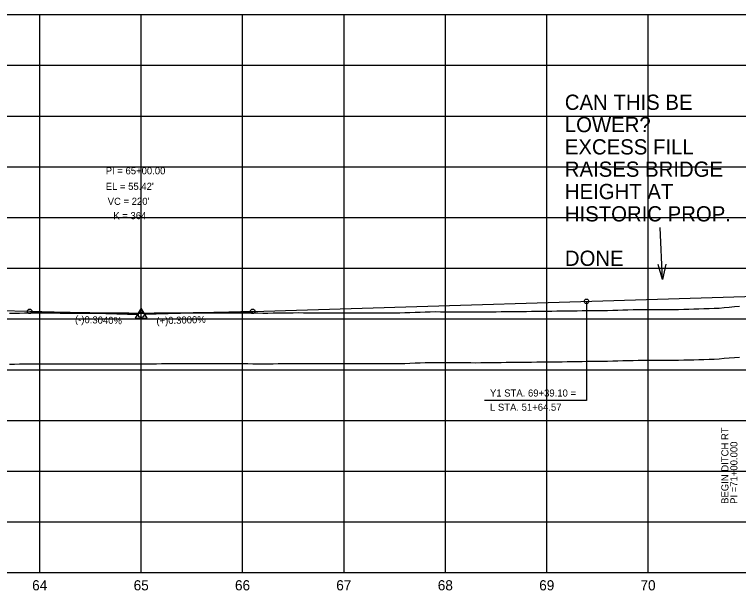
# Model space of a CAD drawing. Extents: x 2345490 to 2445302, y 465165 to 573888.
# Drawn here: x 2386697 to 2387411, y 557766 to 558334 of the extents above; entities that cross this region are included whole.
import ezdxf

# ---------------------------------------------------------------- set-up
doc = ezdxf.new("R2010")
doc.units = 0
for name, color, linetype in [('Old_Level_1', 7, 'Continuous'), ('Old_Level_2', 7, 'Continuous'), ('Old_Level_3', 7, 'Continuous'), ('Old_Level_57', 7, 'Continuous'), ('Old_Level_62', 7, 'Continuous'), ('Old_Level_63', 7, 'Continuous')]:
    doc.layers.add(name, color=color, linetype=linetype)

msp = doc.modelspace()

# ---------------------------------------------------------------- linework, layer by layer
at = {"layer": 'Old_Level_1'}
for points in [[(2387321.5425, 557993.43925), (2387326.5425, 557993.45375), (2387331.5425, 557993.47075), (2387336.5425, 557993.488), (2387341.5425, 557993.50525), (2387346.5425, 557993.52275), (2387351.5425, 557993.57775), (2387356.5425, 557993.6995), (2387361.5425, 557993.82175), (2387366.5425, 557993.944), (2387371.5425, 557994.09075), (2387376.5425, 557994.26875), (2387381.5425, 557994.44675), (2387386.5425, 557994.62475), (2387391.5425, 557994.88725), (2387396.5425, 557995.361), (2387401.5425, 557995.835), (2387406.5425, 557996.285), (2387411.5425, 557996.59425)], [(2386691.5425, 557989.696), (2386696.5425, 557989.68025), (2386701.5425, 557989.834), (2386706.5425, 557989.99575), (2386711.5425, 557990.04875), (2386716.5425, 557990.04025), (2386721.5425, 557990.032), (2386726.5425, 557990.0235), (2386731.5425, 557990.015), (2386736.5425, 557989.99125), (2386741.5425, 557989.91625), (2386746.5425, 557989.84125), (2386751.5425, 557989.80225), (2386756.5425, 557989.784), (2386761.5425, 557989.766), (2386766.5425, 557989.748), (2386771.5425, 557989.73), (2386776.5425, 557989.7305), (2386781.5425, 557989.75425), (2386786.5425, 557989.778), (2386791.5425, 557989.7915), (2386796.5425, 557989.799), (2386801.5425, 557989.80675), (2386806.5425, 557989.8145), (2386811.5425, 557989.822), (2386816.5425, 557989.8345), (2386821.5425, 557989.8505)], [(2386821.5425, 557989.8505), (2386826.5425, 557989.86675), (2386831.5425, 557989.9185), (2386836.5425, 557989.991), (2386841.5425, 557990.06375), (2386846.5425, 557990.0945), (2386851.5425, 557990.10275), (2386856.5425, 557990.111), (2386861.5425, 557990.119), (2386866.5425, 557990.127), (2386871.5425, 557990.13), (2386876.5425, 557990.12975), (2386881.5425, 557990.1295), (2386886.5425, 557990.12925), (2386891.5425, 557990.129), (2386896.5425, 557990.13325), (2386901.5425, 557990.14075), (2386906.5425, 557990.148), (2386911.5425, 557990.135), (2386916.5425, 557990.11), (2386921.5425, 557990.08475), (2386926.5425, 557990.0595), (2386931.5425, 557990.03425), (2386936.5425, 557990.00875), (2386941.5425, 557989.9835), (2386946.5425, 557989.958), (2386951.5425, 557989.9935), (2386956.5425, 557990.065), (2386961.5425, 557990.1365), (2386966.5425, 557990.208), (2386971.5425, 557990.27925), (2386976.5425, 557990.32575), (2386981.5425, 557990.29525), (2386986.5425, 557990.2645), (2386991.5425, 557990.239), (2386996.5425, 557990.21675), (2387001.5425, 557990.1945), (2387006.5425, 557990.17225), (2387011.5425, 557990.15025), (2387016.5425, 557990.12825), (2387021.5425, 557990.10625), (2387026.5425, 557990.08425), (2387031.5425, 557990.0775), (2387036.5425, 557990.08025), (2387041.5425, 557990.083), (2387046.5425, 557990.08575), (2387051.5425, 557990.0885), (2387056.5425, 557990.09125), (2387061.5425, 557990.1145), (2387066.5425, 557990.156), (2387071.5425, 557990.1825), (2387076.5425, 557990.1995), (2387081.5425, 557990.362), (2387086.5425, 557990.542), (2387091.5425, 557990.7225), (2387096.5425, 557990.903), (2387101.5425, 557991.08375), (2387106.5425, 557991.26475), (2387111.5425, 557991.31775), (2387116.5425, 557991.2835), (2387121.5425, 557991.24975), (2387126.5425, 557991.216), (2387131.5425, 557991.18275), (2387136.5425, 557991.1495), (2387141.5425, 557991.1165), (2387146.5425, 557991.043), (2387151.5425, 557991.02075), (2387156.5425, 557991.083), (2387161.5425, 557991.1455), (2387166.5425, 557991.2085), (2387171.5425, 557991.27175), (2387176.5425, 557991.33525), (2387181.5425, 557991.39925), (2387186.5425, 557991.4635), (2387191.5425, 557991.5285), (2387196.5425, 557991.57175), (2387201.5425, 557991.62875), (2387206.5425, 557991.686), (2387211.5425, 557991.74375), (2387216.5425, 557991.802), (2387221.5425, 557991.8605), (2387226.5425, 557991.91975), (2387231.5425, 557991.9585), (2387236.5425, 557992.01875), (2387241.5425, 557992.0895), (2387246.5425, 557992.16075), (2387251.5425, 557992.23225), (2387256.5425, 557992.30425), (2387261.5425, 557992.3765), (2387266.5425, 557992.44925), (2387271.5425, 557992.4885), (2387276.5425, 557992.49), (2387281.5425, 557992.60775), (2387286.5425, 557992.75225), (2387291.5425, 557992.897), (2387296.5425, 557993.042), (2387301.5425, 557993.187), (2387306.5425, 557993.332), (2387311.5425, 557993.42025), (2387316.5425, 557993.42975), (2387321.5425, 557993.43925)]]:
    msp.add_lwpolyline(points, dxfattribs=at)
at = {"layer": 'Old_Level_2'}
for p, q in [((2386931.5425, 558041.61275), (2387441.5425, 558056.91275)), ((2386681.5425, 558042.569), (2386711.5425, 558041.65675)), ((2386711.5425, 558041.65675), (2386818.794, 558038.39625)), ((2386931.5425, 558041.61275), (2386824.2915, 558038.395))]:
    msp.add_line(p, q, dxfattribs=at)
msp.add_lwpolyline([(2386815.67725, 558034.739), (2386827.41975, 558034.739), (2386821.54875, 558044.86475)], close=True, dxfattribs=at)
for centre, radius in [((2387260.6425, 558051.48575), 2.25), ((2386711.5425, 558041.65675), 2.25), ((2386821.5425, 558038.31275), 2.75), ((2386931.5425, 558041.61275), 2.25)]:
    msp.add_circle(centre, radius, dxfattribs=at)
msp.add_spline([(2386711.5425, 558041.65675), (2386715.9425, 558041.52575), (2386720.3425, 558041.4), (2386724.7425, 558041.2795), (2386729.1425, 558041.16425), (2386733.5425, 558041.0545), (2386737.9425, 558040.95), (2386742.3425, 558040.85075), (2386746.7425, 558040.757), (2386751.1425, 558040.66825), (2386755.5425, 558040.585), (2386759.9425, 558040.507), (2386764.3425, 558040.4345), (2386768.7425, 558040.36725), (2386773.1425, 558040.305), (2386777.5425, 558040.2485), (2386781.9425, 558040.197), (2386786.3425, 558040.151), (2386790.7425, 558040.11025), (2386795.1425, 558040.07475), (2386799.5425, 558040.04475), (2386803.9425, 558040.02), (2386808.3425, 558040.0005), (2386812.7425, 558039.98625), (2386817.1425, 558039.9775), (2386821.5425, 558039.97375), (2386825.9425, 558039.97575), (2386830.3425, 558039.98275), (2386834.7425, 558039.99525), (2386839.1425, 558040.013), (2386843.5425, 558040.036), (2386847.9425, 558040.06425), (2386852.3425, 558040.098), (2386856.7425, 558040.137), (2386861.1425, 558040.18125), (2386865.5425, 558040.23075), (2386869.9425, 558040.28575), (2386874.3425, 558040.346), (2386878.7425, 558040.4115), (2386883.1425, 558040.4825), (2386887.5425, 558040.55875), (2386891.9425, 558040.64025), (2386896.3425, 558040.727), (2386900.7425, 558040.819), (2386905.1425, 558040.9165), (2386909.5425, 558041.01925), (2386913.9425, 558041.1275), (2386918.3425, 558041.24075), (2386922.7425, 558041.3595), (2386927.1425, 558041.4835), (2386931.5425, 558041.61275)], degree=3, dxfattribs=at)
at = {"layer": 'Old_Level_3'}
for p, q in [((2387260.6425, 558051.48575), (2387260.6425, 557953.83025)), ((2387260.6425, 557953.83025), (2387160.07325, 557953.83025))]:
    msp.add_line(p, q, dxfattribs=at)
at = {"layer": 'Old_Level_57'}
for p, q in [((2381271.54275, 558334.11325), (2393041.55275, 558334.11325)), ((2386721.54225, 557784.21325), (2386721.54225, 558334.21325)), ((2386721.54225, 557784.11325), (2386721.54225, 558334.11325)), ((2386821.54225, 557784.21325), (2386821.54225, 558334.21325)), ((2386821.54225, 557784.11325), (2386821.54225, 558334.11325)), ((2386921.54225, 557784.21325), (2386921.54225, 558334.21325)), ((2386921.54225, 557784.11325), (2386921.54225, 558334.11325)), ((2387021.54225, 557784.21325), (2387021.54225, 558334.21325)), ((2387021.54225, 557784.11325), (2387021.54225, 558334.11325)), ((2387121.54225, 557784.21325), (2387121.54225, 558334.21325)), ((2387121.54225, 557784.11325), (2387121.54225, 558334.11325)), ((2387221.54225, 557784.21325), (2387221.54225, 558334.21325)), ((2387221.54225, 557784.11325), (2387221.54225, 558334.11325)), ((2387321.54225, 557784.21325), (2387321.54225, 558334.21325)), ((2387321.54225, 557784.11325), (2387321.54225, 558334.11325)), ((2381271.54275, 558284.11325), (2393041.55275, 558284.11325)), ((2381271.54275, 558234.11325), (2393041.55275, 558234.11325)), ((2381271.54275, 558184.11325), (2393041.55275, 558184.11325)), ((2381271.54275, 558134.11325), (2393041.55275, 558134.11325)), ((2381271.54275, 558084.11325), (2393041.55275, 558084.11325)), ((2381271.5425, 558034.11325), (2393041.55275, 558034.11325)), ((2381271.54275, 557984.11325), (2393041.55275, 557984.11325)), ((2381271.5425, 557934.11325), (2393041.55275, 557934.11325)), ((2381271.54275, 557884.11325), (2393041.55275, 557884.11325)), ((2381271.5425, 557834.11325), (2393041.55275, 557834.11325)), ((2381271.54275, 557784.11325), (2393041.55275, 557784.11325))]:
    msp.add_line(p, q, dxfattribs=at)
at = {"layer": 'Old_Level_62'}
for points in [[(2387321.5425, 558043.44525), (2387326.5425, 558043.45975), (2387331.5425, 558043.47675), (2387336.5425, 558043.494), (2387341.5425, 558043.51125), (2387346.5425, 558043.52875), (2387351.5425, 558043.58375), (2387356.5425, 558043.7055), (2387361.5425, 558043.82775), (2387366.5425, 558043.95), (2387371.5425, 558044.09675), (2387376.5425, 558044.27475), (2387381.5425, 558044.45275), (2387386.5425, 558044.63075), (2387391.5425, 558044.89325), (2387396.5425, 558045.367), (2387401.5425, 558045.841), (2387406.5425, 558046.291), (2387411.5425, 558046.60025)], [(2386691.5425, 558039.702), (2386696.5425, 558039.68625), (2386701.5425, 558039.84), (2386706.5425, 558040.00175), (2386711.5425, 558040.05475), (2386716.5425, 558040.04625), (2386721.5425, 558040.038), (2386726.5425, 558040.0295), (2386731.5425, 558040.021), (2386736.5425, 558039.99725), (2386741.5425, 558039.92225), (2386746.5425, 558039.84725), (2386751.5425, 558039.80825), (2386756.5425, 558039.79), (2386761.5425, 558039.772), (2386766.5425, 558039.754), (2386771.5425, 558039.736), (2386776.5425, 558039.7365), (2386781.5425, 558039.76025), (2386786.5425, 558039.784), (2386791.5425, 558039.7975), (2386796.5425, 558039.805), (2386801.5425, 558039.81275), (2386806.5425, 558039.8205), (2386811.5425, 558039.828), (2386816.5425, 558039.8405), (2386821.5425, 558039.8565)], [(2386821.5425, 558039.8565), (2386826.5425, 558039.87275), (2386831.5425, 558039.9245), (2386836.5425, 558039.997), (2386841.5425, 558040.06975), (2386846.5425, 558040.1005), (2386851.5425, 558040.10875), (2386856.5425, 558040.117), (2386861.5425, 558040.125), (2386866.5425, 558040.133), (2386871.5425, 558040.136), (2386876.5425, 558040.13575), (2386881.5425, 558040.1355), (2386886.5425, 558040.13525), (2386891.5425, 558040.135), (2386896.5425, 558040.13925), (2386901.5425, 558040.14675), (2386906.5425, 558040.154), (2386911.5425, 558040.141), (2386916.5425, 558040.116), (2386921.5425, 558040.09075), (2386926.5425, 558040.0655), (2386931.5425, 558040.04025), (2386936.5425, 558040.01475), (2386941.5425, 558039.9895), (2386946.5425, 558039.964), (2386951.5425, 558039.9995), (2386956.5425, 558040.071), (2386961.5425, 558040.1425), (2386966.5425, 558040.214), (2386971.5425, 558040.28525), (2386976.5425, 558040.33175), (2386981.5425, 558040.30125), (2386986.5425, 558040.2705), (2386991.5425, 558040.245), (2386996.5425, 558040.22275), (2387001.5425, 558040.2005), (2387006.5425, 558040.17825), (2387011.5425, 558040.15625), (2387016.5425, 558040.13425), (2387021.5425, 558040.11225), (2387026.5425, 558040.09025), (2387031.5425, 558040.0835), (2387036.5425, 558040.08625), (2387041.5425, 558040.089), (2387046.5425, 558040.09175), (2387051.5425, 558040.0945), (2387056.5425, 558040.09725), (2387061.5425, 558040.1205), (2387066.5425, 558040.162), (2387071.5425, 558040.1885), (2387076.5425, 558040.2055), (2387081.5425, 558040.368), (2387086.5425, 558040.548), (2387091.5425, 558040.7285), (2387096.5425, 558040.909), (2387101.5425, 558041.08975), (2387106.5425, 558041.27075), (2387111.5425, 558041.32375), (2387116.5425, 558041.2895), (2387121.5425, 558041.25575), (2387126.5425, 558041.222), (2387131.5425, 558041.18875), (2387136.5425, 558041.1555), (2387141.5425, 558041.1225), (2387146.5425, 558041.049), (2387151.5425, 558041.02675), (2387156.5425, 558041.089), (2387161.5425, 558041.1515), (2387166.5425, 558041.2145), (2387171.5425, 558041.27775), (2387176.5425, 558041.34125), (2387181.5425, 558041.40525), (2387186.5425, 558041.4695), (2387191.5425, 558041.5345), (2387196.5425, 558041.57775), (2387201.5425, 558041.63475), (2387206.5425, 558041.692), (2387211.5425, 558041.74975), (2387216.5425, 558041.808), (2387221.5425, 558041.8665), (2387226.5425, 558041.92575), (2387231.5425, 558041.9645), (2387236.5425, 558042.02475), (2387241.5425, 558042.0955), (2387246.5425, 558042.16675), (2387251.5425, 558042.23825), (2387256.5425, 558042.31025), (2387261.5425, 558042.3825), (2387266.5425, 558042.45525), (2387271.5425, 558042.4945), (2387276.5425, 558042.496), (2387281.5425, 558042.61375), (2387286.5425, 558042.75825), (2387291.5425, 558042.903), (2387296.5425, 558043.048), (2387301.5425, 558043.193), (2387306.5425, 558043.338), (2387311.5425, 558043.42625), (2387316.5425, 558043.43575), (2387321.5425, 558043.44525)]]:
    msp.add_lwpolyline(points, dxfattribs=at)
at = {"layer": 'Old_Level_63'}
for p, q in [((2387335.7365, 558073.02975), (2387333.4405, 558124.324)), ((2381321.5425, 557784.113), (2393019.104, 557784.113))]:
    msp.add_line(p, q, dxfattribs=at)
msp.add_lwpolyline([(2387338.812, 558088.1825), (2387335.7365, 558073.02975), (2387331.3195, 558087.847)], dxfattribs=at)

# ---------------------------------------------------------------- texts
at = {"layer": 'Old_Level_1'}
for s, p in [('64', (2386713.994, 557766.613)), ('65', (2386814.0865, 557766.613)), ('66', (2386914.0275, 557766.613)), ('67', (2387013.885, 557766.613)), ('68', (2387114.01075, 557766.613)), ('69', (2387214.053, 557766.613)), ('70', (2387313.929, 557766.613))]:
    msp.add_text(s, height=10.000001, dxfattribs=at).set_placement(p)
at = {"layer": 'Old_Level_2'}
for s, height, p in [('PI = 65+00.00', 7.0000005, (2386786.54275, 558176.71775)), ("EL = 55.42'", 7.0000005, (2386786.5425, 558161.31275)), ("VC = 220'", 7.000001, (2386788.4585, 558146.55975)), ('K = 364', 7.000001, (2386794.03875, 558132.445))]:
    msp.add_text(s, height=height, dxfattribs=at).set_placement(p)
for s, rotation, p in [('(-)0.3040%', 358.25874444, (2386756.14, 558030.296)), ('(+)0.3000%', 1.71835833, (2386836.5965, 558028.7595))]:
    msp.add_text(s, height=7.000001, rotation=rotation, dxfattribs=at).set_placement(p)
at = {"layer": 'Old_Level_3'}
for s, p in [('Y1 STA. 69+39.10 =', (2387165.516, 557957.6265)), ('L STA. 51+64.57', (2387165.516, 557943.62625))]:
    msp.add_text(s, height=7.0000005, dxfattribs=at).set_placement(p)
for s, p in [('BEGIN DITCH RT', (2387400.6787, 557851.85205)), ('PI =71+00.000', (2387409.5526, 557851.85205))]:
    msp.add_text(s, height=7.0000005, rotation=90, dxfattribs=at).set_placement(p)
at = {"layer": 'Old_Level_63'}
for s, p in [('CAN THIS BE', (2387239.30275, 558240.239)), ('LOWER? ', (2387239.30275, 558218.239)), ('EXCESS FILL ', (2387239.30275, 558196.239)), ('RAISES BRIDGE', (2387239.30275, 558174.239)), ('HEIGHT AT', (2387239.30275, 558152.239)), ('HISTORIC PROP.', (2387239.30275, 558130.239)), ('DONE', (2387239.35525, 558086.45475))]:
    msp.add_text(s, height=15, dxfattribs=at).set_placement(p)

doc.saveas('drawing.dxf')
